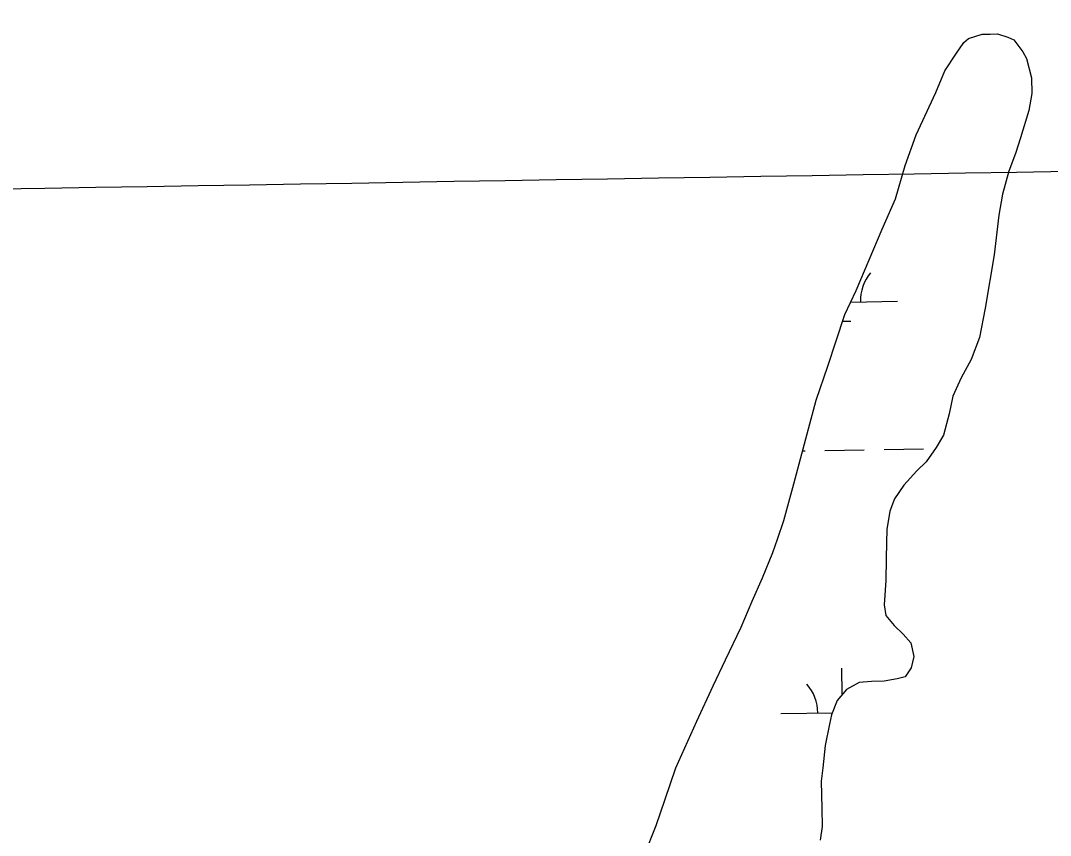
# Model space of a CAD drawing. Extents: x 3855477 to 3893699, y 299188 to 325115.
# Drawn here: x 3883354 to 3884189, y 307505 to 308166 of the extents above; entities that cross this region are included whole.
import ezdxf

# ---------------------------------------------------------------- set-up
doc = ezdxf.new("R2010")
doc.units = 0
for name, color, linetype in [('V-GRID-MAJR', 7, 'Continuous'), ('V-TOPO-SHOR', 7, 'Continuous'), ('V-WETL-SWMP', 7, 'Continuous')]:
    doc.layers.add(name, color=color, linetype=linetype)

msp = doc.modelspace()

# ---------------------------------------------------------------- linework, layer by layer
at = {"layer": 'V-GRID-MAJR'}
msp.add_spline([(3859685.54, 307646.85), (3864995.66, 307731.42), (3870305.76, 307816.78), (3875615.86, 307902.9), (3880925.94, 307989.8), (3886236.01, 308077.46), (3891546.07, 308165.91)], degree=3, dxfattribs=at)
at = {"layer": 'V-TOPO-SHOR'}
msp.add_lwpolyline([(3883860.02, 307489.59), (3883869.5, 307513.38), (3883876.8, 307534.54), (3883885.25, 307559.94), (3883902.44, 307597.96), (3883915.73, 307626.47), (3883925.69, 307647.59), (3883938.42, 307673.98), (3883947.32, 307695.11), (3883955.65, 307714.12), (3883964, 307734.74), (3883967.92, 307745.31), (3883972.99, 307760.66), (3883976.99, 307775.5), (3883980.98, 307790.33), (3883992.96, 307834.83), (3883999.24, 307858.14), (3884008.79, 307885.66), (3884015.55, 307906.3), (3884022.32, 307927.47), (3884031.73, 307947), (3884052.85, 307996.66), (3884063.42, 308021.49), (3884071.36, 308048.5), (3884080.33, 308073.36), (3884096.39, 308107.67), (3884103.62, 308125.11), (3884112.39, 308138.8), (3884118.95, 308148.26), (3884122.73, 308151.39), (3884133.97, 308154.91), (3884140.36, 308154.79), (3884146.23, 308155.22), (3884154.69, 308152.41), (3884159.44, 308150.19), (3884166.72, 308140.48), (3884169.82, 308135.1), (3884173.8, 308119.58), (3884174.1, 308106.8), (3884171.72, 308093), (3884164.93, 308070.77), (3884160.97, 308058.06), (3884155.39, 308043.79), (3884150.26, 308025.24), (3884147.3, 308008.26), (3884143.52, 307975.86), (3884136.35, 307932.86), (3884131.66, 307908.99), (3884124.95, 307891.01), (3884116.69, 307876.25), (3884110.04, 307861.47), (3884107.12, 307847.14), (3884102.54, 307829.66), (3884096.5, 307819.65), (3884088.31, 307808.09), (3884080.73, 307800.77), (3884070.4, 307789.25), (3884062.75, 307778.2), (3884058.84, 307768.16), (3884056.44, 307753.3), (3884056.25, 307742.65), (3884056.01, 307729.35), (3884055.69, 307711.79), (3884054.27, 307692.11), (3884055.71, 307683.57), (3884062.49, 307675.46), (3884069.81, 307668.41), (3884076.08, 307661.37), (3884078.53, 307650.15), (3884076.24, 307641.14), (3884071.32, 307633.78), (3884064.9, 307632.29), (3884054.22, 307630.36), (3884044.1, 307630.01), (3884033.97, 307629.13), (3884023.75, 307623.46), (3884016.14, 307614.54), (3884011.67, 307602.91), (3884009.93, 307595.49), (3884006.42, 307577.98), (3884004.5, 307559.92), (3884003.24, 307549.29), (3884003.9, 307526.92), (3884004.18, 307512.54), (3884002.38, 307501.39)], dxfattribs=at)
at = {"layer": 'V-WETL-SWMP'}
for p, q in [((3884027.25, 307937.69), (3884065.11, 307938.31)), ((3884020.62, 307922.15), (3884027.37, 307922.26)), ((3883988.15, 307816.97), (3883990.23, 307817)), ((3884006.23, 307817.26), (3884038.23, 307817.78)), ((3884054.23, 307818.05), (3884086.22, 307818.57)), ((3884020.3, 307619.42), (3884019.95, 307640.86)), ((3883970.54, 307604.05), (3884012.37, 307604.73))]:
    msp.add_line(p, q, dxfattribs=at)
for points in [[(3883967.92, 307745.31), (3883972.99, 307760.66), (3883976.99, 307775.5), (3883980.98, 307790.33), (3883992.96, 307834.83), (3883999.24, 307858.15), (3884008.79, 307885.66), (3884015.55, 307906.3), (3884022.32, 307927.47), (3884031.73, 307947), (3884052.85, 307996.66), (3884063.42, 308021.49), (3884071.36, 308048.5), (3884080.33, 308073.36), (3884096.39, 308107.67), (3884103.62, 308125.11), (3884112.39, 308138.79), (3884118.95, 308148.26), (3884122.73, 308151.39), (3884133.97, 308154.91), (3884140.36, 308154.79), (3884146.23, 308155.22), (3884154.69, 308152.4), (3884159.44, 308150.19), (3884166.72, 308140.48), (3884169.82, 308135.1), (3884173.8, 308119.58), (3884174.1, 308106.8), (3884171.72, 308093), (3884164.93, 308070.77), (3884160.97, 308058.06), (3884155.39, 308043.79), (3884150.26, 308025.24), (3884147.29, 308008.26), (3884143.52, 307975.86), (3884136.35, 307932.86), (3884131.66, 307908.99), (3884124.95, 307891.01), (3884116.69, 307876.25), (3884110.04, 307861.47), (3884107.12, 307847.15), (3884102.54, 307829.66), (3884096.5, 307819.65), (3884088.31, 307808.09), (3884080.73, 307800.77), (3884070.4, 307789.25), (3884062.75, 307778.21), (3884058.84, 307768.16), (3884056.44, 307753.3), (3884056.25, 307742.65), (3884056.01, 307729.35), (3884055.69, 307711.79), (3884054.27, 307692.11), (3884055.71, 307683.57), (3884062.49, 307675.46), (3884069.81, 307668.41), (3884076.08, 307661.37), (3884078.54, 307650.15), (3884076.24, 307641.14), (3884071.32, 307633.78), (3884064.9, 307632.29), (3884054.22, 307630.36), (3884044.1, 307630.01), (3884033.97, 307629.13), (3884023.75, 307623.46), (3884016.14, 307614.54), (3884011.67, 307602.91), (3884009.94, 307595.49), (3884006.42, 307577.98), (3884004.5, 307559.92), (3884003.24, 307549.29), (3884003.9, 307526.92), (3884004.18, 307512.54), (3884002.38, 307501.39)], [(3883860.02, 307489.59), (3883869.5, 307513.38), (3883876.8, 307534.54), (3883885.25, 307559.94), (3883902.44, 307597.96), (3883915.73, 307626.47), (3883925.7, 307647.59), (3883938.42, 307673.98), (3883947.32, 307695.11), (3883955.65, 307714.12), (3883964, 307734.74), (3883967.92, 307745.31)]]:
    msp.add_lwpolyline(points, dxfattribs=at)
for centre, start, end in [((3884070.35, 307938.87), 140.16154, 181.7052), ((3883965.29, 307604.44), 0.16154, 41.7052)]:
    msp.add_arc(centre, 35.25, start, end, dxfattribs=at)

doc.saveas('drawing.dxf')
